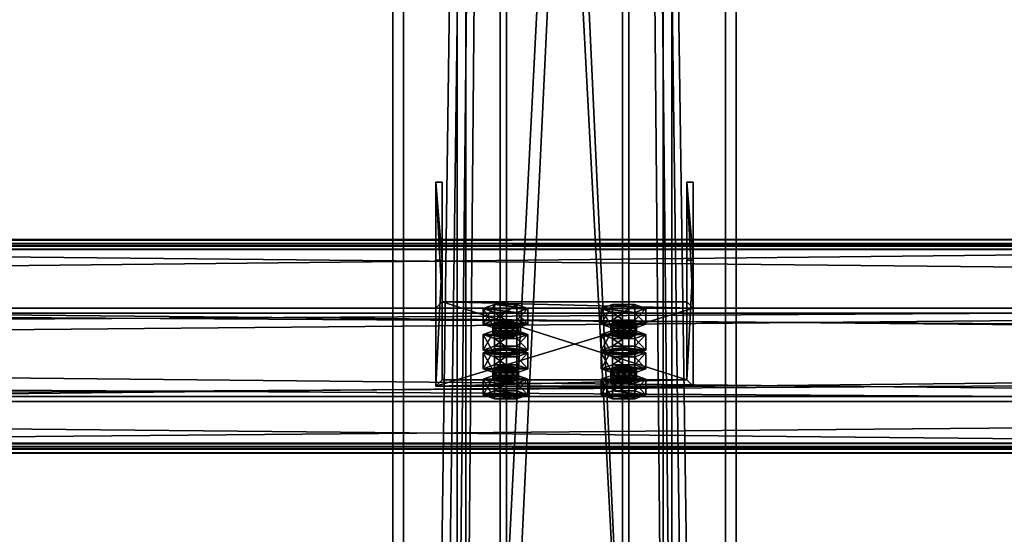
# Model space of a CAD drawing. Header units: millimetres. Extents: x -333 to 67333, y -930 to 39730.
# Tile 508 of 656: x 27646 to 28105, y 9592 to 9832. Entities that reach past the tile are written whole.
import ezdxf

# ---------------------------------------------------------------- set-up
doc = ezdxf.new("R2010")
doc.units = ezdxf.units.MM
for name, color, linetype in [('13', 7, 'Continuous'), ('5', 7, 'Continuous'), ('6', 7, 'Continuous'), ('7', 7, 'Continuous'), ('8', 7, 'Continuous'), ('95', 7, 'Continuous')]:
    doc.layers.add(name, color=color, linetype=linetype)

msp = doc.modelspace()

# ---------------------------------------------------------------- meshes
at = {"layer": '13', "color": 30}
mesh = msp.add_polyface(dxfattribs=at)
corners = [(28500.01, 9725.96, 5499.56), (28500.01, 9653.57, 5484.17), (21700.01, 9653.57, 5484.17), (21700.01, 9725.96, 5499.56), (28500.01, 9694.74, 5290.5), (21700.01, 9694.74, 5290.5), (28500.01, 9634.09, 5277.61), (21700.01, 9634.09, 5277.61), (28500.01, 9631.39, 5290.33), (21700.01, 9631.39, 5290.33), (28500.01, 9629.44, 5289.91), (21700.01, 9629.44, 5289.91), (28500.01, 9632.55, 5275.24), (21700.01, 9632.55, 5275.24), (28500.01, 9697.11, 5288.96), (21700.01, 9697.11, 5288.96), (28500.01, 9655.95, 5482.63), (21700.01, 9655.95, 5482.63), (28500.01, 9724.42, 5497.19), (21700.01, 9724.42, 5497.19), (28500.01, 9727.12, 5484.47), (21700.01, 9727.12, 5484.47), (28500.01, 9729.08, 5484.89), (21700.01, 9729.08, 5484.89)]
mesh.append_faces([[corners[k] for k in face] for face in [(0, 2, 3, 3), (1, 5, 2, 2), (4, 7, 5, 5), (6, 9, 7, 7), (8, 11, 9, 9), (10, 13, 11, 11), (12, 15, 13, 13), (14, 17, 15, 15), (16, 19, 17, 17), (18, 21, 19, 19), (20, 23, 21, 21), (22, 3, 23, 23), (8, 12, 10, 10), (20, 0, 22, 22), (13, 9, 11, 11)]], dxfattribs={"vtx0": -1, "color": 30})
mesh.append_faces([[corners[k] for k in face] for face in [(12, 6, 14, 14), (14, 1, 16, 16), (16, 0, 18, 18), (18, 0, 20, 20), (3, 19, 23, 23), (19, 2, 17, 17), (17, 2, 15, 15), (15, 5, 13, 13)]], dxfattribs={"vtx0": -1, "vtx1": -1, "color": 30})
mesh.append_faces([[corners[k] for k in face] for face in [(12, 8, 6, 6), (14, 6, 4, 4), (14, 4, 1, 1), (16, 1, 0, 0), (19, 3, 2, 2), (15, 2, 5, 5), (13, 5, 7, 7), (13, 7, 9, 9)]], dxfattribs={"vtx0": -1, "vtx2": -1, "vtx3": -1, "color": 30})
mesh.append_faces([[corners[k] for k in face] for face in [(21, 23, 19, 19)]], dxfattribs={"vtx1": -1, "color": 30})
mesh.append_faces([[corners[k] for k in face] for face in [(0, 1, 2, 2), (1, 4, 5, 5), (4, 6, 7, 7), (6, 8, 9, 9), (8, 10, 11, 11), (10, 12, 13, 13), (12, 14, 15, 15), (14, 16, 17, 17), (16, 18, 19, 19), (18, 20, 21, 21), (20, 22, 23, 23), (22, 0, 3, 3)]], dxfattribs={"vtx2": -1, "vtx3": -1, "color": 30})
mesh = msp.add_polyface(dxfattribs=at)
corners = [(34100.01, 9725.96, 5499.56), (34100.01, 9653.57, 5484.17), (27300.01, 9653.57, 5484.17), (27300.01, 9725.96, 5499.56), (34100.01, 9694.74, 5290.5), (27300.01, 9694.74, 5290.5), (34100.01, 9634.09, 5277.61), (27300.01, 9634.09, 5277.61), (34100.01, 9631.39, 5290.33), (27300.01, 9631.39, 5290.33), (34100.01, 9629.44, 5289.91), (27300.01, 9629.44, 5289.91), (34100.01, 9632.55, 5275.24), (27300.01, 9632.55, 5275.24), (34100.01, 9697.11, 5288.96), (27300.01, 9697.11, 5288.96), (34100.01, 9655.95, 5482.63), (27300.01, 9655.95, 5482.63), (34100.01, 9724.42, 5497.19), (27300.01, 9724.42, 5497.19), (34100.01, 9727.12, 5484.47), (27300.01, 9727.12, 5484.47), (34100.01, 9729.08, 5484.89), (27300.01, 9729.08, 5484.89)]
mesh.append_faces([[corners[k] for k in face] for face in [(0, 2, 3, 3), (1, 5, 2, 2), (4, 7, 5, 5), (6, 9, 7, 7), (8, 11, 9, 9), (10, 13, 11, 11), (12, 15, 13, 13), (14, 17, 15, 15), (16, 19, 17, 17), (18, 21, 19, 19), (20, 23, 21, 21), (22, 3, 23, 23), (8, 12, 10, 10), (20, 0, 22, 22), (13, 9, 11, 11)]], dxfattribs={"vtx0": -1, "color": 30})
mesh.append_faces([[corners[k] for k in face] for face in [(12, 6, 14, 14), (14, 1, 16, 16), (16, 0, 18, 18), (18, 0, 20, 20), (3, 19, 23, 23), (19, 2, 17, 17), (17, 2, 15, 15), (15, 5, 13, 13)]], dxfattribs={"vtx0": -1, "vtx1": -1, "color": 30})
mesh.append_faces([[corners[k] for k in face] for face in [(12, 8, 6, 6), (14, 6, 4, 4), (14, 4, 1, 1), (16, 1, 0, 0), (19, 3, 2, 2), (15, 2, 5, 5), (13, 5, 7, 7), (13, 7, 9, 9)]], dxfattribs={"vtx0": -1, "vtx2": -1, "vtx3": -1, "color": 30})
mesh.append_faces([[corners[k] for k in face] for face in [(21, 23, 19, 19)]], dxfattribs={"vtx1": -1, "color": 30})
mesh.append_faces([[corners[k] for k in face] for face in [(0, 1, 2, 2), (1, 4, 5, 5), (4, 6, 7, 7), (6, 8, 9, 9), (8, 10, 11, 11), (10, 12, 13, 13), (12, 14, 15, 15), (14, 16, 17, 17), (16, 18, 19, 19), (18, 20, 21, 21), (20, 22, 23, 23), (22, 0, 3, 3)]], dxfattribs={"vtx2": -1, "vtx3": -1, "color": 30})
at = {"layer": '5', "color": 131}
mesh = msp.add_polyface(dxfattribs=at)
corners = [(27946, 9415, 2984), (27854, 9415, 2984), (27854, 19384.97, 2984), (27946, 19384.97, 2984), (27854, 9415, 3076), (27854, 19384.97, 3076), (27946, 9415, 3076), (27946, 19384.97, 3076), (27950, 9415, 2980), (27950, 9415, 3080), (27950, 19384.97, 3080), (27950, 19384.97, 2980), (27850, 9415, 3080), (27850, 19384.97, 3080), (27850, 9415, 2980), (27850, 19384.97, 2980)]
mesh.append_faces([[corners[k] for k in face] for face in [(0, 2, 3, 3), (1, 5, 2, 2), (4, 7, 5, 5), (6, 3, 7, 7), (8, 10, 11, 11), (9, 13, 10, 10), (12, 15, 13, 13), (14, 11, 15, 15)]], dxfattribs={"vtx0": -1, "color": 131})
mesh.append_faces([[corners[k] for k in face] for face in [(9, 6, 12, 12), (6, 8, 0, 0), (0, 8, 1, 1), (12, 4, 14, 14), (4, 12, 6, 6), (14, 1, 8, 8), (11, 3, 15, 15), (3, 10, 7, 7), (7, 10, 5, 5), (15, 2, 13, 13), (2, 15, 3, 3), (13, 5, 10, 10)]], dxfattribs={"vtx0": -1, "vtx1": -1, "color": 131})
mesh.append_faces([[corners[k] for k in face] for face in [(6, 9, 8, 8), (14, 4, 1, 1), (3, 11, 10, 10), (13, 2, 5, 5)]], dxfattribs={"vtx0": -1, "vtx2": -1, "vtx3": -1, "color": 131})
mesh.append_faces([[corners[k] for k in face] for face in [(0, 1, 2, 2), (1, 4, 5, 5), (4, 6, 7, 7), (6, 0, 3, 3), (8, 9, 10, 10), (9, 12, 13, 13), (12, 14, 15, 15), (14, 8, 11, 11)]], dxfattribs={"vtx2": -1, "vtx3": -1, "color": 131})
at = {"layer": '6', "color": 2}
mesh = msp.add_polyface(dxfattribs=at)
corners = [(27980, 19380.14, 7183.53), (27820, 19380.14, 7183.53), (27820, 7954.94, 4755.1), (27980, 7954.94, 4755.1), (27980, 19380.14, 7347.1), (27980, 7921.68, 4911.61), (27820, 19380.14, 7347.1), (27820, 7921.68, 4911.61), (27825, 7953.9, 4759.99), (27975, 7953.9, 4759.99), (27975, 7922.72, 4906.72), (27825, 7922.72, 4906.72), (27975, 19380.14, 7188.64), (27975, 19380.14, 7341.99), (27825, 19380.14, 7188.64), (27825, 19380.14, 7341.99)]
mesh.append_faces([[corners[k] for k in face] for face in [(0, 2, 3, 3), (4, 3, 5, 5), (6, 5, 7, 7), (1, 7, 2, 2), (12, 10, 9, 9), (14, 9, 8, 8), (15, 8, 11, 11), (13, 11, 10, 10)]], dxfattribs={"vtx0": -1, "color": 2})
mesh.append_faces([[corners[k] for k in face] for face in [(2, 8, 3, 3), (8, 7, 11, 11), (11, 7, 10, 10), (3, 9, 5, 5), (9, 3, 8, 8), (5, 10, 7, 7), (0, 12, 1, 1), (12, 4, 13, 13), (13, 4, 15, 15), (1, 14, 6, 6), (14, 1, 12, 12), (6, 15, 4, 4)]], dxfattribs={"vtx0": -1, "vtx1": -1, "color": 2})
mesh.append_faces([[corners[k] for k in face] for face in [(8, 2, 7, 7), (5, 9, 10, 10), (12, 0, 4, 4), (6, 14, 15, 15)]], dxfattribs={"vtx0": -1, "vtx2": -1, "vtx3": -1, "color": 2})
mesh.append_faces([[corners[k] for k in face] for face in [(0, 1, 2, 2), (4, 0, 3, 3), (6, 4, 5, 5), (1, 6, 7, 7), (12, 13, 10, 10), (14, 12, 9, 9), (15, 14, 8, 8), (13, 15, 11, 11)]], dxfattribs={"vtx2": -1, "vtx3": -1, "color": 2})
at = {"layer": '7', "color": 6}
mesh = msp.add_polyface(dxfattribs=at)
corners = [(27840.01, 9660.73, 5460.14), (27960.01, 9660.73, 5460.14), (27960.01, 9697.11, 5288.96), (27840.01, 9697.11, 5288.96), (27960.01, 9719.42, 5472.61), (27960.01, 9755.8, 5301.43), (27957.01, 9719.42, 5472.61), (27957.01, 9755.8, 5301.43), (27957.01, 9663.66, 5460.76), (27957.01, 9700.05, 5289.58), (27843.01, 9663.66, 5460.76), (27843.01, 9700.05, 5289.58), (27843.01, 9719.42, 5472.61), (27843.01, 9755.8, 5301.43), (27840.01, 9719.42, 5472.61), (27840.01, 9755.8, 5301.43)]
mesh.append_faces([[corners[k] for k in face] for face in [(0, 2, 3, 3), (1, 5, 2, 2), (4, 7, 5, 5), (6, 9, 7, 7), (8, 11, 9, 9), (10, 13, 11, 11), (12, 15, 13, 13), (14, 3, 15, 15), (12, 0, 14, 14), (7, 2, 5, 5)]], dxfattribs={"vtx0": -1, "color": 6})
mesh.append_faces([[corners[k] for k in face] for face in [(1, 8, 4, 4), (8, 0, 10, 10), (10, 0, 12, 12), (3, 11, 15, 15), (11, 2, 9, 9), (9, 2, 7, 7)]], dxfattribs={"vtx0": -1, "vtx1": -1, "color": 6})
mesh.append_faces([[corners[k] for k in face] for face in [(8, 1, 0, 0), (11, 3, 2, 2)]], dxfattribs={"vtx0": -1, "vtx2": -1, "vtx3": -1, "color": 6})
mesh.append_faces([[corners[k] for k in face] for face in [(6, 4, 8, 8), (13, 15, 11, 11)]], dxfattribs={"vtx1": -1, "color": 6})
mesh.append_faces([[corners[k] for k in face] for face in [(0, 1, 2, 2), (1, 4, 5, 5), (4, 6, 7, 7), (6, 8, 9, 9), (8, 10, 11, 11), (10, 12, 13, 13), (12, 14, 15, 15), (14, 0, 3, 3)]], dxfattribs={"vtx2": -1, "vtx3": -1, "color": 6})
at = {"layer": '8', "color": 253}
mesh = msp.add_polyface(dxfattribs=at)
corners = [(27873, 10667.15, 5331.58), (27927, 10667.15, 5331.58), (27927, 9500.01, 3444.3), (27873, 9500.01, 3444.3), (27927, 10566.98, 5310.29), (27927, 9437.08, 3483.22), (27873, 10566.98, 5310.29), (27873, 9437.08, 3483.22), (27870, 10671.22, 5332.45), (27870, 10562.92, 5309.43), (27870, 9434.52, 3484.8), (27870, 9502.56, 3442.72), (27930, 10562.92, 5309.43), (27930, 9434.52, 3484.8), (27930, 10671.22, 5332.45), (27930, 9502.56, 3442.72)]
mesh.append_faces([[corners[k] for k in face] for face in [(0, 2, 3, 3), (1, 5, 2, 2), (4, 7, 5, 5), (6, 3, 7, 7), (8, 10, 11, 11), (9, 13, 10, 10), (12, 15, 13, 13), (14, 11, 15, 15)]], dxfattribs={"vtx0": -1, "color": 253})
mesh.append_faces([[corners[k] for k in face] for face in [(9, 6, 12, 12), (6, 8, 0, 0), (0, 8, 1, 1), (12, 4, 14, 14), (4, 12, 6, 6), (14, 1, 8, 8), (11, 3, 15, 15), (3, 10, 7, 7), (7, 10, 5, 5), (15, 2, 13, 13), (2, 15, 3, 3), (13, 5, 10, 10)]], dxfattribs={"vtx0": -1, "vtx1": -1, "color": 253})
mesh.append_faces([[corners[k] for k in face] for face in [(6, 9, 8, 8), (14, 4, 1, 1), (3, 11, 10, 10), (13, 2, 5, 5)]], dxfattribs={"vtx0": -1, "vtx2": -1, "vtx3": -1, "color": 253})
mesh.append_faces([[corners[k] for k in face] for face in [(0, 1, 2, 2), (1, 4, 5, 5), (4, 6, 7, 7), (6, 0, 3, 3), (8, 9, 10, 10), (9, 12, 13, 13), (12, 14, 15, 15), (14, 8, 11, 11)]], dxfattribs={"vtx2": -1, "vtx3": -1, "color": 253})
at = {"layer": '95', "color": 20}
mesh = msp.add_polyface(dxfattribs=at)
corners = [(27866.51, 9684.76, 5337.45), (27867.31, 9690.27, 5335.56), (27866.51, 9689.65, 5338.49), (27867.31, 9685.38, 5334.52), (27869.51, 9685.84, 5332.37), (27869.51, 9690.73, 5333.41), (27872.51, 9686.01, 5331.58), (27872.51, 9690.9, 5332.62), (27875.51, 9685.84, 5332.37), (27875.51, 9690.73, 5333.41), (27877.71, 9685.38, 5334.52), (27877.71, 9690.27, 5335.56), (27878.51, 9689.65, 5338.49), (27878.51, 9684.76, 5337.45), (27877.71, 9689.03, 5341.43), (27867.31, 9684.14, 5340.39), (27867.31, 9689.03, 5341.43), (27872.51, 9688.4, 5344.36), (27869.51, 9688.57, 5343.57), (27875.51, 9688.57, 5343.57), (27862.12, 9689.65, 5338.49), (27867.31, 9691.52, 5329.69), (27867.31, 9698.86, 5331.25), (27862.12, 9696.99, 5340.05), (27877.71, 9691.52, 5329.69), (27877.71, 9698.86, 5331.25), (27882.9, 9689.65, 5338.49), (27882.9, 9696.99, 5340.05), (27877.71, 9687.78, 5347.3), (27877.71, 9695.12, 5348.85), (27867.31, 9687.78, 5347.3), (27867.31, 9695.12, 5348.85)]
mesh.append_faces([[corners[k] for k in face] for face in [(0, 1, 2, 2), (3, 5, 1, 1), (4, 7, 5, 5), (6, 9, 7, 7), (8, 11, 9, 9), (10, 12, 11, 11), (13, 14, 12, 12), (15, 2, 16, 16), (16, 17, 18, 18), (9, 5, 7, 7), (20, 22, 23, 23), (21, 25, 22, 22), (24, 27, 25, 25), (26, 29, 27, 27), (28, 31, 29, 29), (30, 23, 31, 31), (21, 26, 24, 24), (28, 20, 30, 30), (23, 29, 31, 31), (27, 22, 25, 25)]], dxfattribs={"vtx0": -1, "color": 20})
mesh.append_faces([[corners[k] for k in face] for face in [(17, 16, 19, 19), (19, 16, 14, 14), (14, 2, 12, 12), (12, 1, 11, 11), (11, 5, 9, 9), (26, 20, 28, 28), (29, 23, 27, 27)]], dxfattribs={"vtx0": -1, "vtx1": -1, "color": 20})
mesh.append_faces([[corners[k] for k in face] for face in [(14, 16, 2, 2), (12, 2, 1, 1), (11, 1, 5, 5), (26, 21, 20, 20), (27, 23, 22, 22)]], dxfattribs={"vtx0": -1, "vtx2": -1, "vtx3": -1, "color": 20})
mesh.append_faces([[corners[k] for k in face] for face in [(3, 4, 5, 5), (4, 6, 7, 7), (6, 8, 9, 9), (8, 10, 11, 11), (20, 21, 22, 22), (21, 24, 25, 25), (24, 26, 27, 27), (26, 28, 29, 29), (28, 30, 31, 31), (30, 20, 23, 23)]], dxfattribs={"vtx2": -1, "vtx3": -1, "color": 20})
mesh = msp.add_polyface(dxfattribs=at)
corners = [(27921.51, 9684.76, 5337.45), (27922.31, 9690.27, 5335.56), (27921.51, 9689.65, 5338.49), (27922.31, 9685.38, 5334.52), (27924.51, 9685.84, 5332.37), (27924.51, 9690.73, 5333.41), (27927.51, 9686.01, 5331.58), (27927.51, 9690.9, 5332.62), (27930.51, 9685.84, 5332.37), (27930.51, 9690.73, 5333.41), (27932.71, 9685.38, 5334.52), (27932.71, 9690.27, 5335.56), (27933.51, 9689.65, 5338.49), (27933.51, 9684.76, 5337.45), (27932.71, 9689.03, 5341.43), (27922.31, 9684.14, 5340.39), (27922.31, 9689.03, 5341.43), (27924.51, 9688.57, 5343.57), (27930.51, 9688.57, 5343.57), (27927.51, 9688.4, 5344.36), (27917.12, 9689.65, 5338.49), (27922.31, 9691.52, 5329.69), (27922.31, 9698.86, 5331.25), (27917.12, 9696.99, 5340.05), (27932.71, 9691.52, 5329.69), (27932.71, 9698.86, 5331.25), (27937.9, 9689.65, 5338.49), (27937.9, 9696.99, 5340.05), (27932.71, 9687.78, 5347.3), (27932.71, 9695.12, 5348.85), (27922.31, 9687.78, 5347.3), (27922.31, 9695.12, 5348.85)]
mesh.append_faces([[corners[k] for k in face] for face in [(0, 1, 2, 2), (3, 5, 1, 1), (4, 7, 5, 5), (6, 9, 7, 7), (8, 11, 9, 9), (10, 12, 11, 11), (13, 14, 12, 12), (15, 2, 16, 16), (17, 18, 19, 19), (9, 5, 7, 7), (20, 22, 23, 23), (21, 25, 22, 22), (24, 27, 25, 25), (26, 29, 27, 27), (28, 31, 29, 29), (30, 23, 31, 31), (21, 26, 24, 24), (28, 20, 30, 30), (23, 29, 31, 31), (27, 22, 25, 25)]], dxfattribs={"vtx0": -1, "color": 20})
mesh.append_faces([[corners[k] for k in face] for face in [(18, 16, 14, 14), (14, 2, 12, 12), (12, 1, 11, 11), (11, 5, 9, 9), (26, 20, 28, 28), (29, 23, 27, 27)]], dxfattribs={"vtx0": -1, "vtx1": -1, "color": 20})
mesh.append_faces([[corners[k] for k in face] for face in [(18, 17, 16, 16), (14, 16, 2, 2), (12, 2, 1, 1), (11, 1, 5, 5), (26, 21, 20, 20), (27, 23, 22, 22)]], dxfattribs={"vtx0": -1, "vtx2": -1, "vtx3": -1, "color": 20})
mesh.append_faces([[corners[k] for k in face] for face in [(3, 4, 5, 5), (4, 6, 7, 7), (6, 8, 9, 9), (8, 10, 11, 11), (20, 21, 22, 22), (21, 24, 25, 25), (24, 26, 27, 27), (26, 28, 29, 29), (28, 30, 31, 31), (30, 20, 23, 23)]], dxfattribs={"vtx2": -1, "vtx3": -1, "color": 20})
mesh = msp.add_polyface(dxfattribs=at)
corners = [(27882.9, 9676.2, 5437.87), (27862.12, 9676.2, 5437.87), (27867.31, 9678.07, 5429.06), (27877.71, 9678.07, 5429.06), (27866.51, 9684.76, 5337.45), (27867.31, 9685.38, 5334.52), (27867.31, 9690.27, 5335.56), (27877.71, 9685.38, 5334.52), (27878.51, 9684.76, 5337.45), (27878.51, 9689.65, 5338.49), (27877.71, 9684.14, 5340.39), (27877.71, 9689.03, 5341.43), (27875.51, 9683.68, 5342.54), (27875.51, 9688.57, 5343.57), (27872.51, 9683.51, 5343.32), (27872.51, 9688.4, 5344.36), (27869.51, 9683.68, 5342.54), (27869.51, 9688.57, 5343.57), (27867.31, 9684.14, 5340.39), (27867.31, 9689.03, 5341.43), (27866.51, 9689.65, 5338.49), (27869.51, 9685.84, 5332.37), (27875.51, 9685.84, 5332.37), (27872.51, 9686.01, 5331.58), (27862.12, 9677.42, 5335.89), (27867.31, 9679.3, 5327.09), (27867.31, 9686.63, 5328.65), (27862.12, 9684.76, 5337.45), (27877.71, 9679.3, 5327.09), (27877.71, 9686.63, 5328.65), (27882.9, 9677.42, 5335.89), (27882.9, 9684.76, 5337.45), (27877.71, 9675.55, 5344.7), (27877.71, 9682.89, 5346.26), (27867.31, 9675.55, 5344.7), (27867.31, 9682.89, 5346.26)]
mesh.append_faces([[corners[k] for k in face] for face in [(0, 2, 3, 3), (10, 13, 11, 11), (12, 15, 13, 13), (14, 17, 15, 15), (16, 19, 17, 17), (21, 22, 23, 23), (12, 16, 14, 14), (24, 26, 27, 27), (25, 29, 26, 26), (28, 31, 29, 29), (30, 33, 31, 31), (32, 35, 33, 33), (34, 27, 35, 35), (25, 30, 28, 28), (27, 33, 35, 35), (31, 26, 29, 29)]], dxfattribs={"vtx0": -1, "color": 20})
mesh.append_faces([[corners[k] for k in face] for face in [(22, 21, 7, 7), (7, 5, 8, 8), (8, 4, 10, 10), (10, 18, 12, 12), (33, 27, 31, 31)]], dxfattribs={"vtx0": -1, "vtx1": -1, "color": 20})
mesh.append_faces([[corners[k] for k in face] for face in [(0, 1, 2, 2), (7, 21, 5, 5), (8, 5, 4, 4), (10, 4, 18, 18), (12, 18, 16, 16), (30, 25, 24, 24), (31, 27, 26, 26)]], dxfattribs={"vtx0": -1, "vtx2": -1, "vtx3": -1, "color": 20})
mesh.append_faces([[corners[k] for k in face] for face in [(4, 5, 6, 6), (7, 8, 9, 9), (8, 10, 11, 11), (10, 12, 13, 13), (12, 14, 15, 15), (14, 16, 17, 17), (16, 18, 19, 19), (18, 4, 20, 20), (24, 25, 26, 26), (25, 28, 29, 29), (28, 30, 31, 31), (30, 32, 33, 33), (32, 34, 35, 35), (34, 24, 27, 27)]], dxfattribs={"vtx2": -1, "vtx3": -1, "color": 20})
mesh = msp.add_polyface(dxfattribs=at)
corners = [(27937.9, 9676.2, 5437.87), (27917.12, 9676.2, 5437.87), (27922.31, 9678.07, 5429.06), (27932.71, 9678.07, 5429.06), (27921.51, 9684.76, 5337.45), (27922.31, 9685.38, 5334.52), (27922.31, 9690.27, 5335.56), (27932.71, 9685.38, 5334.52), (27933.51, 9684.76, 5337.45), (27933.51, 9689.65, 5338.49), (27932.71, 9684.14, 5340.39), (27932.71, 9689.03, 5341.43), (27930.51, 9683.68, 5342.54), (27930.51, 9688.57, 5343.57), (27927.51, 9683.51, 5343.32), (27927.51, 9688.4, 5344.36), (27924.51, 9683.68, 5342.54), (27924.51, 9688.57, 5343.57), (27922.31, 9684.14, 5340.39), (27922.31, 9689.03, 5341.43), (27921.51, 9689.65, 5338.49), (27924.51, 9685.84, 5332.37), (27930.51, 9685.84, 5332.37), (27927.51, 9686.01, 5331.58), (27917.12, 9677.42, 5335.89), (27922.31, 9679.3, 5327.09), (27922.31, 9686.63, 5328.65), (27917.12, 9684.76, 5337.45), (27932.71, 9679.3, 5327.09), (27932.71, 9686.63, 5328.65), (27937.9, 9677.42, 5335.89), (27937.9, 9684.76, 5337.45), (27932.71, 9675.55, 5344.7), (27932.71, 9682.89, 5346.26), (27922.31, 9675.55, 5344.7), (27922.31, 9682.89, 5346.26)]
mesh.append_faces([[corners[k] for k in face] for face in [(0, 2, 3, 3), (10, 13, 11, 11), (12, 15, 13, 13), (14, 17, 15, 15), (16, 19, 17, 17), (21, 22, 23, 23), (12, 16, 14, 14), (24, 26, 27, 27), (25, 29, 26, 26), (28, 31, 29, 29), (30, 33, 31, 31), (32, 35, 33, 33), (34, 27, 35, 35), (25, 30, 28, 28), (27, 33, 35, 35), (31, 26, 29, 29)]], dxfattribs={"vtx0": -1, "color": 20})
mesh.append_faces([[corners[k] for k in face] for face in [(22, 21, 7, 7), (7, 5, 8, 8), (8, 4, 10, 10), (10, 18, 12, 12), (33, 27, 31, 31)]], dxfattribs={"vtx0": -1, "vtx1": -1, "color": 20})
mesh.append_faces([[corners[k] for k in face] for face in [(0, 1, 2, 2), (7, 21, 5, 5), (8, 5, 4, 4), (10, 4, 18, 18), (12, 18, 16, 16), (30, 25, 24, 24), (31, 27, 26, 26)]], dxfattribs={"vtx0": -1, "vtx2": -1, "vtx3": -1, "color": 20})
mesh.append_faces([[corners[k] for k in face] for face in [(4, 5, 6, 6), (7, 8, 9, 9), (8, 10, 11, 11), (10, 12, 13, 13), (12, 14, 15, 15), (14, 16, 17, 17), (16, 18, 19, 19), (18, 4, 20, 20), (24, 25, 26, 26), (25, 28, 29, 29), (28, 30, 31, 31), (30, 32, 33, 33), (32, 34, 35, 35), (34, 24, 27, 27)]], dxfattribs={"vtx2": -1, "vtx3": -1, "color": 20})
mesh = msp.add_polyface(dxfattribs=at)
corners = [(27866.51, 9663.97, 5435.27), (27867.31, 9669.48, 5433.37), (27866.51, 9668.86, 5436.31), (27867.31, 9664.59, 5432.33), (27869.51, 9665.05, 5430.18), (27869.51, 9669.94, 5431.22), (27872.51, 9665.22, 5429.4), (27872.51, 9670.11, 5430.44), (27875.51, 9665.05, 5430.18), (27875.51, 9669.94, 5431.22), (27877.71, 9664.59, 5432.33), (27877.71, 9669.48, 5433.37), (27878.51, 9668.86, 5436.31), (27878.51, 9663.97, 5435.27), (27877.71, 9668.24, 5439.24), (27867.31, 9663.35, 5438.2), (27867.31, 9668.24, 5439.24), (27872.51, 9667.61, 5442.18), (27869.51, 9667.78, 5441.39), (27875.51, 9667.78, 5441.39), (27862.12, 9668.86, 5436.31), (27867.31, 9670.73, 5427.5), (27867.31, 9678.07, 5429.06), (27862.12, 9676.2, 5437.87), (27877.71, 9670.73, 5427.5), (27877.71, 9678.07, 5429.06), (27882.9, 9668.86, 5436.31), (27882.9, 9676.2, 5437.87), (27877.71, 9666.99, 5445.11), (27877.71, 9674.33, 5446.67), (27867.31, 9666.99, 5445.11), (27867.31, 9674.33, 5446.67), (27882.9, 9677.42, 5335.89), (27862.12, 9677.42, 5335.89), (27877.71, 9675.55, 5344.7), (27867.31, 9675.55, 5344.7)]
mesh.append_faces([[corners[k] for k in face] for face in [(0, 1, 2, 2), (3, 5, 1, 1), (4, 7, 5, 5), (6, 9, 7, 7), (8, 11, 9, 9), (10, 12, 11, 11), (13, 14, 12, 12), (15, 2, 16, 16), (16, 17, 18, 18), (9, 5, 7, 7), (20, 22, 23, 23), (21, 25, 22, 22), (24, 27, 25, 25), (26, 29, 27, 27), (28, 31, 29, 29), (30, 23, 31, 31), (21, 26, 24, 24), (28, 20, 30, 30), (23, 29, 31, 31), (34, 33, 35, 35)]], dxfattribs={"vtx0": -1, "color": 20})
mesh.append_faces([[corners[k] for k in face] for face in [(17, 16, 19, 19), (19, 16, 14, 14), (14, 2, 12, 12), (12, 1, 11, 11), (11, 5, 9, 9), (26, 20, 28, 28), (29, 23, 27, 27), (32, 33, 34, 34)]], dxfattribs={"vtx0": -1, "vtx1": -1, "color": 20})
mesh.append_faces([[corners[k] for k in face] for face in [(14, 16, 2, 2), (12, 2, 1, 1), (11, 1, 5, 5), (26, 21, 20, 20)]], dxfattribs={"vtx0": -1, "vtx2": -1, "vtx3": -1, "color": 20})
mesh.append_faces([[corners[k] for k in face] for face in [(3, 4, 5, 5), (4, 6, 7, 7), (6, 8, 9, 9), (8, 10, 11, 11), (20, 21, 22, 22), (21, 24, 25, 25), (24, 26, 27, 27), (26, 28, 29, 29), (28, 30, 31, 31), (30, 20, 23, 23)]], dxfattribs={"vtx2": -1, "vtx3": -1, "color": 20})
mesh = msp.add_polyface(dxfattribs=at)
corners = [(27921.51, 9663.97, 5435.27), (27922.31, 9669.48, 5433.37), (27921.51, 9668.86, 5436.31), (27922.31, 9664.59, 5432.33), (27924.51, 9665.05, 5430.18), (27924.51, 9669.94, 5431.22), (27927.51, 9665.22, 5429.4), (27927.51, 9670.11, 5430.44), (27930.51, 9665.05, 5430.18), (27930.51, 9669.94, 5431.22), (27932.71, 9664.59, 5432.33), (27932.71, 9669.48, 5433.37), (27933.51, 9668.86, 5436.31), (27933.51, 9663.97, 5435.27), (27932.71, 9668.24, 5439.24), (27922.31, 9663.35, 5438.2), (27922.31, 9668.24, 5439.24), (27924.51, 9667.78, 5441.39), (27930.51, 9667.78, 5441.39), (27927.51, 9667.61, 5442.18), (27917.12, 9668.86, 5436.31), (27922.31, 9670.73, 5427.5), (27922.31, 9678.07, 5429.06), (27917.12, 9676.2, 5437.87), (27932.71, 9670.73, 5427.5), (27932.71, 9678.07, 5429.06), (27937.9, 9668.86, 5436.31), (27937.9, 9676.2, 5437.87), (27932.71, 9666.99, 5445.11), (27932.71, 9674.33, 5446.67), (27922.31, 9666.99, 5445.11), (27922.31, 9674.33, 5446.67), (27937.9, 9677.42, 5335.89), (27917.12, 9677.42, 5335.89), (27932.71, 9675.55, 5344.7), (27922.31, 9675.55, 5344.7)]
mesh.append_faces([[corners[k] for k in face] for face in [(0, 1, 2, 2), (3, 5, 1, 1), (4, 7, 5, 5), (6, 9, 7, 7), (8, 11, 9, 9), (10, 12, 11, 11), (13, 14, 12, 12), (15, 2, 16, 16), (17, 18, 19, 19), (9, 5, 7, 7), (20, 22, 23, 23), (21, 25, 22, 22), (24, 27, 25, 25), (26, 29, 27, 27), (28, 31, 29, 29), (30, 23, 31, 31), (21, 26, 24, 24), (28, 20, 30, 30), (23, 29, 31, 31), (34, 33, 35, 35)]], dxfattribs={"vtx0": -1, "color": 20})
mesh.append_faces([[corners[k] for k in face] for face in [(18, 16, 14, 14), (14, 2, 12, 12), (12, 1, 11, 11), (11, 5, 9, 9), (26, 20, 28, 28), (29, 23, 27, 27), (32, 33, 34, 34)]], dxfattribs={"vtx0": -1, "vtx1": -1, "color": 20})
mesh.append_faces([[corners[k] for k in face] for face in [(18, 17, 16, 16), (14, 16, 2, 2), (12, 2, 1, 1), (11, 1, 5, 5), (26, 21, 20, 20)]], dxfattribs={"vtx0": -1, "vtx2": -1, "vtx3": -1, "color": 20})
mesh.append_faces([[corners[k] for k in face] for face in [(3, 4, 5, 5), (4, 6, 7, 7), (6, 8, 9, 9), (8, 10, 11, 11), (20, 21, 22, 22), (21, 24, 25, 25), (24, 26, 27, 27), (26, 28, 29, 29), (28, 30, 31, 31), (30, 20, 23, 23)]], dxfattribs={"vtx2": -1, "vtx3": -1, "color": 20})
mesh = msp.add_polyface(dxfattribs=at)
corners = [(27866.51, 9663.97, 5435.27), (27867.31, 9664.59, 5432.33), (27867.31, 9669.48, 5433.37), (27877.71, 9664.59, 5432.33), (27878.51, 9663.97, 5435.27), (27878.51, 9668.86, 5436.31), (27877.71, 9663.35, 5438.2), (27877.71, 9668.24, 5439.24), (27875.51, 9662.89, 5440.35), (27875.51, 9667.78, 5441.39), (27872.51, 9662.72, 5441.14), (27872.51, 9667.61, 5442.18), (27869.51, 9662.89, 5440.35), (27869.51, 9667.78, 5441.39), (27867.31, 9663.35, 5438.2), (27867.31, 9668.24, 5439.24), (27866.51, 9668.86, 5436.31), (27869.51, 9665.05, 5430.18), (27875.51, 9665.05, 5430.18), (27872.51, 9665.22, 5429.4), (27862.12, 9656.63, 5433.71), (27867.31, 9658.5, 5424.9), (27867.31, 9665.84, 5426.46), (27862.12, 9663.97, 5435.27), (27877.71, 9658.5, 5424.9), (27877.71, 9665.84, 5426.46), (27882.9, 9656.63, 5433.71), (27882.9, 9663.97, 5435.27), (27877.71, 9654.76, 5442.51), (27877.71, 9662.1, 5444.07), (27867.31, 9654.76, 5442.51), (27867.31, 9662.1, 5444.07)]
mesh.append_faces([[corners[k] for k in face] for face in [(6, 9, 7, 7), (8, 11, 9, 9), (10, 13, 11, 11), (12, 15, 13, 13), (17, 18, 19, 19), (8, 12, 10, 10), (20, 22, 23, 23), (21, 25, 22, 22), (24, 27, 25, 25), (26, 29, 27, 27), (28, 31, 29, 29), (30, 23, 31, 31), (21, 26, 24, 24), (28, 20, 30, 30), (23, 29, 31, 31), (27, 22, 25, 25)]], dxfattribs={"vtx0": -1, "color": 20})
mesh.append_faces([[corners[k] for k in face] for face in [(18, 17, 3, 3), (3, 1, 4, 4), (4, 0, 6, 6), (6, 14, 8, 8), (26, 20, 28, 28), (29, 23, 27, 27)]], dxfattribs={"vtx0": -1, "vtx1": -1, "color": 20})
mesh.append_faces([[corners[k] for k in face] for face in [(3, 17, 1, 1), (4, 1, 0, 0), (6, 0, 14, 14), (8, 14, 12, 12), (26, 21, 20, 20), (27, 23, 22, 22)]], dxfattribs={"vtx0": -1, "vtx2": -1, "vtx3": -1, "color": 20})
mesh.append_faces([[corners[k] for k in face] for face in [(0, 1, 2, 2), (3, 4, 5, 5), (4, 6, 7, 7), (6, 8, 9, 9), (8, 10, 11, 11), (10, 12, 13, 13), (12, 14, 15, 15), (14, 0, 16, 16), (20, 21, 22, 22), (21, 24, 25, 25), (24, 26, 27, 27), (26, 28, 29, 29), (28, 30, 31, 31), (30, 20, 23, 23)]], dxfattribs={"vtx2": -1, "vtx3": -1, "color": 20})
mesh = msp.add_polyface(dxfattribs=at)
corners = [(27921.51, 9663.97, 5435.27), (27922.31, 9664.59, 5432.33), (27922.31, 9669.48, 5433.37), (27932.71, 9664.59, 5432.33), (27933.51, 9663.97, 5435.27), (27933.51, 9668.86, 5436.31), (27932.71, 9663.35, 5438.2), (27932.71, 9668.24, 5439.24), (27930.51, 9662.89, 5440.35), (27930.51, 9667.78, 5441.39), (27927.51, 9662.72, 5441.14), (27927.51, 9667.61, 5442.18), (27924.51, 9662.89, 5440.35), (27924.51, 9667.78, 5441.39), (27922.31, 9663.35, 5438.2), (27922.31, 9668.24, 5439.24), (27921.51, 9668.86, 5436.31), (27927.51, 9665.22, 5429.4), (27930.51, 9665.05, 5430.18), (27924.51, 9665.05, 5430.18), (27917.12, 9656.63, 5433.71), (27922.31, 9658.5, 5424.9), (27922.31, 9665.84, 5426.46), (27917.12, 9663.97, 5435.27), (27932.71, 9658.5, 5424.9), (27932.71, 9665.84, 5426.46), (27937.9, 9656.63, 5433.71), (27937.9, 9663.97, 5435.27), (27932.71, 9654.76, 5442.51), (27932.71, 9662.1, 5444.07), (27922.31, 9654.76, 5442.51), (27922.31, 9662.1, 5444.07)]
mesh.append_faces([[corners[k] for k in face] for face in [(6, 9, 7, 7), (8, 11, 9, 9), (10, 13, 11, 11), (12, 15, 13, 13), (17, 3, 18, 18), (8, 12, 10, 10), (20, 22, 23, 23), (21, 25, 22, 22), (24, 27, 25, 25), (26, 29, 27, 27), (28, 31, 29, 29), (30, 23, 31, 31), (21, 26, 24, 24), (28, 20, 30, 30), (23, 29, 31, 31), (27, 22, 25, 25)]], dxfattribs={"vtx0": -1, "color": 20})
mesh.append_faces([[corners[k] for k in face] for face in [(3, 1, 4, 4), (4, 0, 6, 6), (6, 14, 8, 8), (26, 20, 28, 28), (29, 23, 27, 27)]], dxfattribs={"vtx0": -1, "vtx1": -1, "color": 20})
mesh.append_faces([[corners[k] for k in face] for face in [(3, 17, 19, 19), (3, 19, 1, 1), (4, 1, 0, 0), (6, 0, 14, 14), (8, 14, 12, 12), (26, 21, 20, 20), (27, 23, 22, 22)]], dxfattribs={"vtx0": -1, "vtx2": -1, "vtx3": -1, "color": 20})
mesh.append_faces([[corners[k] for k in face] for face in [(0, 1, 2, 2), (3, 4, 5, 5), (4, 6, 7, 7), (6, 8, 9, 9), (8, 10, 11, 11), (10, 12, 13, 13), (12, 14, 15, 15), (14, 0, 16, 16), (20, 21, 22, 22), (21, 24, 25, 25), (24, 26, 27, 27), (26, 28, 29, 29), (28, 30, 31, 31), (30, 20, 23, 23)]], dxfattribs={"vtx2": -1, "vtx3": -1, "color": 20})

doc.saveas('drawing.dxf')
